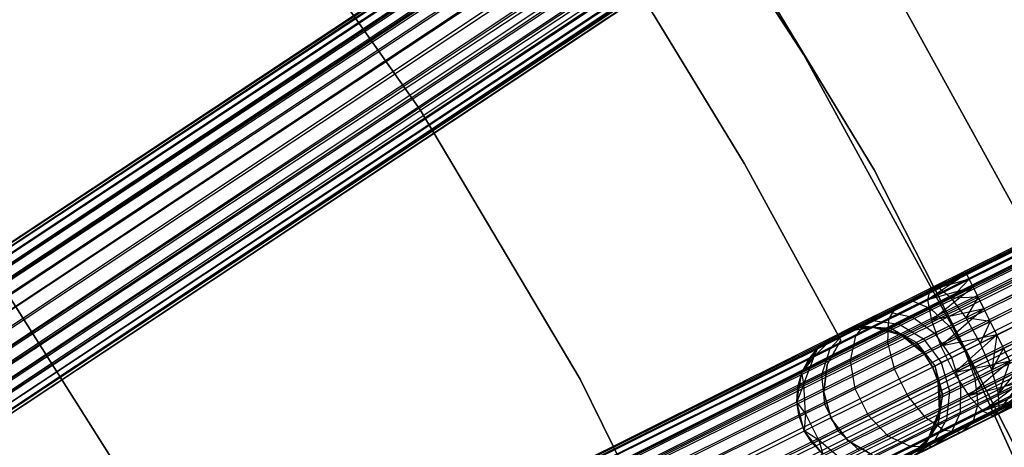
# Model space of a CAD drawing. Extents: x -189 to 189, y -189 to 189.
# Tile 498 of 591: x 42 to 56, y 26 to 32. Entities that reach past the tile are written whole.
import ezdxf

# ---------------------------------------------------------------- set-up
doc = ezdxf.new("R2010")
doc.units = 0
doc.header["$LTSCALE"] = 25.4
doc.layers.get('0').update_dxf_attribs({"linetype": 'CONTINUOUS'})

# ---------------------------------------------------------------- blocks, each defined once
blk = doc.blocks.new('CAMELEON-KENAI-C-12244_STL')
at = {"color": 0}
for p, q in [((139.905, 93.9, -9.395), (35.503, 24.72, -9.395)), ((139.905, 93.9, -9.395), (35.503, 24.72, -9.605)), ((139.905, 93.9, -9.395), (35.503, 24.72, -9.395)), ((139.905, 93.9, -9.395), (35.503, 24.72, -9.605)), ((139.976, 93.792, -9), (35.503, 24.72, -9.395)), ((139.976, 93.792, -9), (35.503, 24.72, -9.395)), ((139.905, 93.9, -9.395), (35.527, 24.684, -9.809)), ((139.905, 93.9, -9.395), (35.527, 24.684, -9.809)), ((139.929, 93.863, -9.809), (35.527, 24.684, -9.809)), ((139.929, 93.863, -9.809), (35.527, 24.684, -9.809)), ((139.976, 93.792, -9), (35.527, 24.684, -9.191)), ((139.976, 93.792, -9), (35.527, 24.684, -9.191)), ((139.929, 93.863, -9.809), (35.574, 24.613, -10)), ((139.929, 93.863, -9.809), (35.574, 24.613, -10)), ((35.574, 24.613, -9), (139.976, 93.792, -9)), ((35.574, 24.613, -9), (139.976, 93.792, -9)), ((139.929, 93.863, -9.809), (35.642, 24.511, -10.169)), ((139.929, 93.863, -9.809), (35.642, 24.511, -10.169)), ((35.642, 24.511, -8.831), (139.976, 93.792, -9)), ((35.642, 24.511, -8.831), (139.976, 93.792, -9)), ((140.044, 93.69, -10.169), (35.642, 24.511, -10.169)), ((140.044, 93.69, -10.169), (35.642, 24.511, -10.169)), ((140.044, 93.69, -10.169), (35.728, 24.381, -10.309)), ((140.044, 93.69, -10.169), (35.728, 24.381, -10.309)), ((35.642, 24.511, -8.831), (140.13, 93.561, -8.691)), ((35.642, 24.511, -8.831), (140.13, 93.561, -8.691)), ((35.728, 24.381, -8.691), (140.13, 93.561, -8.691)), ((35.728, 24.381, -8.691), (140.13, 93.561, -8.691)), ((140.23, 93.41, -10.414), (35.728, 24.381, -10.309)), ((140.23, 93.41, -10.414), (35.728, 24.381, -10.309)), ((140.23, 93.41, -10.414), (35.828, 24.231, -10.414)), ((140.23, 93.41, -10.414), (35.828, 24.231, -10.414)), ((35.938, 24.065, -10.478), (140.23, 93.41, -10.414)), ((35.938, 24.065, -10.478), (140.23, 93.41, -10.414)), ((36.053, 23.891, -10.5), (140.23, 93.41, -10.414)), ((36.053, 23.891, -10.5), (140.23, 93.41, -10.414)), ((35.728, 24.381, -8.691), (140.339, 93.244, -8.522)), ((35.728, 24.381, -8.691), (140.339, 93.244, -8.522)), ((35.828, 24.231, -8.586), (140.339, 93.244, -8.522)), ((35.828, 24.231, -8.586), (140.339, 93.244, -8.522)), ((140.339, 93.244, -8.522), (35.938, 24.065, -8.522)), ((140.339, 93.244, -8.522), (35.938, 24.065, -8.522)), ((36.053, 23.891, -8.5), (140.454, 93.071, -8.5)), ((36.053, 23.891, -8.5), (140.454, 93.071, -8.5)), ((36.053, 23.891, -10.5), (140.454, 93.071, -10.5)), ((36.053, 23.891, -10.5), (140.454, 93.071, -10.5)), ((36.167, 23.718, -10.478), (140.454, 93.071, -10.5)), ((36.167, 23.718, -10.478), (140.454, 93.071, -10.5)), ((36.277, 23.552, -10.414), (140.454, 93.071, -10.5)), ((36.277, 23.552, -10.414), (140.454, 93.071, -10.5)), ((36.167, 23.718, -8.522), (140.569, 92.897, -8.522)), ((36.167, 23.718, -8.522), (140.569, 92.897, -8.522)), ((140.679, 92.731, -10.414), (36.277, 23.552, -10.414)), ((140.679, 92.731, -10.414), (36.277, 23.552, -10.414)), ((140.679, 92.731, -10.414), (36.377, 23.401, -10.309)), ((140.679, 92.731, -10.414), (36.377, 23.401, -10.309)), ((140.679, 92.731, -10.414), (36.463, 23.272, -10.169)), ((140.679, 92.731, -10.414), (36.463, 23.272, -10.169)), ((36.167, 23.718, -8.522), (140.779, 92.581, -8.691)), ((36.167, 23.718, -8.522), (140.779, 92.581, -8.691)), ((36.277, 23.552, -8.586), (140.779, 92.581, -8.691)), ((36.277, 23.552, -8.586), (140.779, 92.581, -8.691)), ((140.779, 92.581, -8.691), (36.377, 23.401, -8.691)), ((140.779, 92.581, -8.691), (36.377, 23.401, -8.691)), ((140.865, 92.451, -10.169), (36.463, 23.272, -10.169)), ((140.865, 92.451, -10.169), (36.463, 23.272, -10.169)), ((140.865, 92.451, -10.169), (36.531, 23.17, -10)), ((140.865, 92.451, -10.169), (36.531, 23.17, -10)), ((140.865, 92.451, -10.169), (36.578, 23.099, -9.809)), ((140.865, 92.451, -10.169), (36.578, 23.099, -9.809)), ((36.377, 23.401, -8.691), (140.933, 92.349, -9)), ((36.377, 23.401, -8.691), (140.933, 92.349, -9)), ((36.463, 23.272, -8.831), (140.933, 92.349, -9)), ((36.463, 23.272, -8.831), (140.933, 92.349, -9)), ((140.933, 92.349, -9), (36.531, 23.17, -9)), ((140.933, 92.349, -9), (36.531, 23.17, -9)), ((140.933, 92.349, -9), (36.578, 23.099, -9.191)), ((140.933, 92.349, -9), (36.578, 23.099, -9.191)), ((140.98, 92.278, -9.809), (36.578, 23.099, -9.809)), ((140.98, 92.278, -9.809), (36.578, 23.099, -9.809)), ((140.98, 92.278, -9.809), (36.602, 23.062, -9.605)), ((140.98, 92.278, -9.809), (36.602, 23.062, -9.395)), ((140.98, 92.278, -9.809), (36.602, 23.062, -9.605)), ((140.98, 92.278, -9.809), (36.602, 23.062, -9.395)), ((141.004, 92.242, -9.395), (36.578, 23.099, -9.191)), ((141.004, 92.242, -9.395), (36.578, 23.099, -9.191)), ((141.004, 92.242, -9.395), (36.602, 23.062, -9.395)), ((141.004, 92.242, -9.395), (36.602, 23.062, -9.395)), ((150.385, 75.997, -9.395), (38.273, 20.172, -9.395)), ((150.385, 75.997, -9.395), (38.273, 20.172, -9.605)), ((150.385, 75.997, -9.395), (38.273, 20.172, -9.395)), ((150.385, 75.997, -9.395), (38.273, 20.172, -9.605)), ((150.385, 75.997, -9.395), (38.292, 20.133, -9.809)), ((150.385, 75.997, -9.395), (38.292, 20.133, -9.809)), ((150.404, 75.958, -9.809), (38.292, 20.133, -9.809)), ((150.404, 75.958, -9.809), (38.292, 20.133, -9.809)), ((150.404, 75.958, -9.809), (38.33, 20.057, -10)), ((150.404, 75.958, -9.809), (38.33, 20.057, -10)), ((150.404, 75.958, -9.809), (38.385, 19.947, -10.169)), ((150.404, 75.958, -9.809), (38.385, 19.947, -10.169)), ((150.442, 75.882, -9), (38.273, 20.172, -9.395)), ((150.442, 75.882, -9), (38.273, 20.172, -9.395)), ((150.442, 75.882, -9), (38.292, 20.133, -9.191)), ((150.442, 75.882, -9), (38.292, 20.133, -9.191)), ((38.33, 20.057, -9), (150.442, 75.882, -9)), ((38.33, 20.057, -9), (150.442, 75.882, -9)), ((38.385, 19.947, -8.831), (150.442, 75.882, -9)), ((38.385, 19.947, -8.831), (150.442, 75.882, -9)), ((150.497, 75.772, -10.169), (38.385, 19.947, -10.169)), ((150.497, 75.772, -10.169), (38.385, 19.947, -10.169)), ((150.497, 75.772, -10.169), (38.454, 19.808, -10.309)), ((150.497, 75.772, -10.169), (38.454, 19.808, -10.309)), ((38.385, 19.947, -8.831), (150.566, 75.633, -8.691)), ((38.385, 19.947, -8.831), (150.566, 75.633, -8.691)), ((38.454, 19.808, -8.691), (150.566, 75.633, -8.691)), ((38.454, 19.808, -8.691), (150.566, 75.633, -8.691)), ((150.647, 75.471, -10.414), (38.454, 19.808, -10.309)), ((150.647, 75.471, -10.414), (38.454, 19.808, -10.309)), ((150.647, 75.471, -10.414), (38.535, 19.646, -10.414)), ((150.647, 75.471, -10.414), (38.535, 19.646, -10.414)), ((38.623, 19.468, -10.478), (150.647, 75.471, -10.414)), ((38.623, 19.468, -10.478), (150.647, 75.471, -10.414)), ((38.716, 19.282, -10.5), (150.647, 75.471, -10.414)), ((38.716, 19.282, -10.5), (150.647, 75.471, -10.414)), ((38.454, 19.808, -8.691), (150.735, 75.293, -8.522)), ((38.454, 19.808, -8.691), (150.735, 75.293, -8.522)), ((38.535, 19.646, -8.586), (150.735, 75.293, -8.522)), ((38.535, 19.646, -8.586), (150.735, 75.293, -8.522)), ((150.735, 75.293, -8.522), (38.623, 19.468, -8.522)), ((150.735, 75.293, -8.522), (38.623, 19.468, -8.522)), ((38.716, 19.282, -8.5), (150.828, 75.107, -8.5)), ((38.716, 19.282, -8.5), (150.828, 75.107, -8.5)), ((38.716, 19.282, -10.5), (150.828, 75.107, -10.5)), ((38.716, 19.282, -10.5), (150.828, 75.107, -10.5)), ((38.809, 19.096, -10.478), (150.828, 75.107, -10.5)), ((38.809, 19.096, -10.478), (150.828, 75.107, -10.5)), ((38.897, 18.918, -10.414), (150.828, 75.107, -10.5)), ((38.897, 18.918, -10.414), (150.828, 75.107, -10.5)), ((38.809, 19.096, -8.522), (150.921, 74.921, -8.522)), ((38.809, 19.096, -8.522), (150.921, 74.921, -8.522)), ((151.009, 74.743, -10.414), (38.897, 18.918, -10.414)), ((151.009, 74.743, -10.414), (38.897, 18.918, -10.414)), ((151.009, 74.743, -10.414), (38.978, 18.756, -10.309)), ((151.009, 74.743, -10.414), (38.978, 18.756, -10.309)), ((151.009, 74.743, -10.414), (39.047, 18.617, -10.169)), ((151.009, 74.743, -10.414), (39.047, 18.617, -10.169)), ((38.809, 19.096, -8.522), (151.09, 74.581, -8.691)), ((38.809, 19.096, -8.522), (151.09, 74.581, -8.691)), ((38.897, 18.918, -8.586), (151.09, 74.581, -8.691)), ((38.897, 18.918, -8.586), (151.09, 74.581, -8.691)), ((151.09, 74.581, -8.691), (38.978, 18.756, -8.691)), ((151.09, 74.581, -8.691), (38.978, 18.756, -8.691)), ((151.159, 74.442, -10.169), (39.047, 18.617, -10.169)), ((151.159, 74.442, -10.169), (39.047, 18.617, -10.169)), ((151.159, 74.442, -10.169), (39.102, 18.507, -10)), ((151.159, 74.442, -10.169), (39.102, 18.507, -10)), ((151.159, 74.442, -10.169), (39.14, 18.43, -9.809)), ((151.159, 74.442, -10.169), (39.14, 18.43, -9.809)), ((38.978, 18.756, -8.691), (151.214, 74.332, -9)), ((38.978, 18.756, -8.691), (151.214, 74.332, -9)), ((39.047, 18.617, -8.831), (151.214, 74.332, -9)), ((39.047, 18.617, -8.831), (151.214, 74.332, -9)), ((151.214, 74.332, -9), (39.102, 18.507, -9)), ((151.214, 74.332, -9), (39.102, 18.507, -9)), ((151.214, 74.332, -9), (39.14, 18.43, -9.191)), ((151.214, 74.332, -9), (39.14, 18.43, -9.191)), ((151.252, 74.255, -9.809), (39.14, 18.43, -9.809)), ((151.252, 74.255, -9.809), (39.14, 18.43, -9.809)), ((151.271, 74.217, -9.395), (39.14, 18.43, -9.191)), ((151.271, 74.217, -9.395), (39.14, 18.43, -9.191)), ((151.252, 74.255, -9.809), (39.159, 18.392, -9.605)), ((151.252, 74.255, -9.809), (39.159, 18.392, -9.395)), ((151.252, 74.255, -9.809), (39.159, 18.392, -9.605)), ((151.252, 74.255, -9.809), (39.159, 18.392, -9.395)), ((151.271, 74.217, -9.395), (39.159, 18.392, -9.395)), ((151.271, 74.217, -9.395), (39.159, 18.392, -9.395)), ((55.46, 28.73, -159.605), (143.499, 72.568, -159.605)), ((55.46, 28.73, -159.605), (143.499, 72.568, -159.605)), ((55.46, 28.73, -159.605), (143.518, 72.53, -159.191)), ((55.46, 28.73, -159.605), (143.518, 72.53, -159.191)), ((55.46, 28.73, -159.395), (143.518, 72.53, -159.191)), ((55.46, 28.73, -159.395), (143.518, 72.53, -159.191)), ((55.479, 28.691, -159.809), (143.499, 72.568, -159.605)), ((55.479, 28.691, -159.809), (143.499, 72.568, -159.605)), ((55.479, 28.691, -159.191), (143.518, 72.53, -159.191)), ((55.479, 28.691, -159.191), (143.518, 72.53, -159.191)), ((55.479, 28.691, -159.809), (143.556, 72.453, -160)), ((55.479, 28.691, -159.809), (143.556, 72.453, -160)), ((55.517, 28.615, -160), (143.556, 72.453, -160)), ((55.517, 28.615, -160), (143.556, 72.453, -160)), ((55.572, 28.505, -160.169), (143.556, 72.453, -160)), ((55.572, 28.505, -160.169), (143.556, 72.453, -160)), ((55.479, 28.691, -159.191), (143.611, 72.343, -158.831)), ((55.479, 28.691, -159.191), (143.611, 72.343, -158.831)), ((55.517, 28.615, -159), (143.611, 72.343, -158.831)), ((55.517, 28.615, -159), (143.611, 72.343, -158.831)), ((55.572, 28.505, -158.831), (143.611, 72.343, -158.831)), ((55.572, 28.505, -158.831), (143.611, 72.343, -158.831)), ((55.572, 28.505, -160.169), (143.68, 72.204, -160.309)), ((55.572, 28.505, -160.169), (143.68, 72.204, -160.309)), ((55.641, 28.366, -160.309), (143.68, 72.204, -160.309)), ((55.641, 28.366, -160.309), (143.68, 72.204, -160.309)), ((55.722, 28.204, -160.414), (143.68, 72.204, -160.309)), ((55.722, 28.204, -160.414), (143.68, 72.204, -160.309)), ((55.572, 28.505, -158.831), (143.761, 72.042, -158.586)), ((55.572, 28.505, -158.831), (143.761, 72.042, -158.586)), ((55.641, 28.366, -158.691), (143.761, 72.042, -158.586)), ((55.641, 28.366, -158.691), (143.761, 72.042, -158.586)), ((55.722, 28.204, -158.586), (143.761, 72.042, -158.586)), ((55.722, 28.204, -158.586), (143.761, 72.042, -158.586)), ((55.722, 28.204, -160.414), (143.85, 71.864, -160.478)), ((55.722, 28.204, -160.414), (143.85, 71.864, -160.478)), ((55.811, 28.026, -160.478), (143.85, 71.864, -160.478)), ((55.811, 28.026, -160.478), (143.85, 71.864, -160.478)), ((55.722, 28.204, -158.586), (143.942, 71.678, -158.5)), ((55.722, 28.204, -158.586), (143.942, 71.678, -158.5)), ((55.811, 28.026, -158.522), (143.942, 71.678, -158.5)), ((55.811, 28.026, -158.522), (143.942, 71.678, -158.5)), ((143.942, 71.678, -158.5), (55.903, 27.84, -158.5)), ((55.903, 27.84, -160.5), (143.942, 71.678, -160.5)), ((55.903, 27.84, -160.5), (143.942, 71.678, -160.5)), ((143.942, 71.678, -158.5), (55.903, 27.84, -158.5)), ((55.996, 27.654, -160.478), (144.035, 71.492, -160.478)), ((55.996, 27.654, -160.478), (144.035, 71.492, -160.478)), ((55.903, 27.84, -158.5), (144.124, 71.314, -158.586)), ((55.903, 27.84, -158.5), (144.124, 71.314, -158.586)), ((55.996, 27.654, -158.522), (144.124, 71.314, -158.586)), ((55.996, 27.654, -158.522), (144.124, 71.314, -158.586)), ((50.688, 35.632, -167), (53.21, 31.745, -167)), ((53.21, 31.745, -168), (50.688, 35.632, -168)), ((50.688, 35.632, -167), (53.21, 31.745, -167)), ((53.21, 31.745, -168), (50.688, 35.632, -168)), ((47.859, 30.977, -167), (45.347, 34.549, -167)), ((45.347, 34.549, -165), (47.859, 30.977, -165)), ((45.347, 34.549, -165), (47.859, 30.977, -165)), ((47.859, 30.977, -167), (45.347, 34.549, -167)), ((51.755, 34.155, -160.5), (54.191, 30.144, -160.5)), ((54.191, 30.144, -170), (51.755, 34.155, -170)), ((54.191, 30.144, -170), (51.755, 34.155, -170)), ((51.755, 34.155, -160.5), (54.191, 30.144, -160.5)), ((50.924, 32.621, -165), (52.382, 30.225, -165)), ((52.382, 30.225, -167), (50.924, 32.621, -167)), ((52.382, 30.225, -167), (50.924, 32.621, -167)), ((50.924, 32.621, -165), (52.382, 30.225, -165)), ((56.785, 28.445, -160.5), (54.5, 32.608, -160.5)), ((54.5, 32.608, -170), (56.785, 28.445, -170)), ((56.785, 28.445, -160.5), (54.5, 32.608, -160.5)), ((54.5, 32.608, -170), (56.785, 28.445, -170)), ((53.21, 31.745, -167), (53.21, 31.745, -168)), ((53.21, 31.745, -167), (55.434, 27.681, -167)), ((55.434, 27.681, -168), (53.21, 31.745, -168)), ((53.21, 31.745, -167), (53.21, 31.745, -168)), ((53.21, 31.745, -167), (55.434, 27.681, -167)), ((55.434, 27.681, -168), (53.21, 31.745, -168)), ((50.091, 27.224, -167), (47.859, 30.977, -167)), ((47.859, 30.977, -165), (50.091, 27.224, -165)), ((47.859, 30.977, -165), (50.091, 27.224, -165)), ((47.859, 30.977, -165), (47.859, 30.977, -167)), ((50.091, 27.224, -167), (47.859, 30.977, -167)), ((47.859, 30.977, -165), (47.859, 30.977, -167)), ((52.382, 30.225, -165), (52.382, 30.225, -167)), ((52.382, 30.225, -165), (53.727, 27.765, -165)), ((53.727, 27.765, -167), (52.382, 30.225, -167)), ((52.382, 30.225, -165), (52.382, 30.225, -167)), ((53.727, 27.765, -167), (52.382, 30.225, -167)), ((52.382, 30.225, -165), (53.727, 27.765, -165)), ((54.191, 30.144, -160.5), (56.316, 25.961, -160.5)), ((56.316, 25.961, -170), (54.191, 30.144, -170)), ((54.191, 30.144, -170), (54.191, 30.144, -160.5)), ((54.191, 30.144, -170), (54.191, 30.144, -160.5)), ((56.316, 25.961, -170), (54.191, 30.144, -170)), ((54.191, 30.144, -160.5), (56.316, 25.961, -160.5)), ((41.861, 28.797, -167), (43.896, 25.589, -167)), ((43.896, 25.589, -160.5), (41.861, 28.797, -160.5)), ((41.861, 28.797, -167), (43.896, 25.589, -167)), ((43.896, 25.589, -160.5), (41.861, 28.797, -160.5)), ((55.46, 28.73, -159.605), (54.972, 28.487, -159.467)), ((55.46, 28.73, -159.395), (54.972, 28.487, -159.467)), ((55.46, 28.73, -159.395), (54.972, 28.487, -159.467)), ((55.46, 28.73, -159.605), (54.972, 28.487, -159.467)), ((55.46, 28.73, -159.605), (55.088, 28.496, -159.867)), ((55.46, 28.73, -159.605), (55.088, 28.496, -159.867)), ((55.479, 28.691, -159.809), (55.46, 28.73, -159.605)), ((55.46, 28.73, -159.395), (55.479, 28.691, -159.191)), ((55.46, 28.73, -159.395), (55.479, 28.691, -159.191)), ((55.479, 28.691, -159.809), (55.46, 28.73, -159.605)), ((55.479, 28.691, -159.191), (54.938, 28.327, -159.085)), ((55.479, 28.691, -159.191), (54.938, 28.327, -159.085)), ((55.517, 28.615, -159), (54.938, 28.327, -159.085)), ((55.517, 28.615, -159), (54.938, 28.327, -159.085)), ((55.479, 28.691, -159.191), (54.972, 28.487, -159.467)), ((55.479, 28.691, -159.191), (54.972, 28.487, -159.467)), ((55.479, 28.691, -159.809), (55.088, 28.496, -159.867)), ((55.479, 28.691, -159.809), (55.088, 28.496, -159.867)), ((55.517, 28.615, -160), (55.088, 28.496, -159.867)), ((55.517, 28.615, -160), (55.088, 28.496, -159.867)), ((55.517, 28.615, -160), (55.264, 28.352, -160.214)), ((55.517, 28.615, -160), (55.264, 28.352, -160.214)), ((55.517, 28.615, -160), (55.479, 28.691, -159.809)), ((55.479, 28.691, -159.191), (55.517, 28.615, -159)), ((55.479, 28.691, -159.191), (55.517, 28.615, -159)), ((55.517, 28.615, -160), (55.479, 28.691, -159.809)), ((55.572, 28.505, -160.169), (55.517, 28.615, -160)), ((55.517, 28.615, -159), (55.572, 28.505, -158.831)), ((55.517, 28.615, -159), (55.572, 28.505, -158.831)), ((55.572, 28.505, -160.169), (55.517, 28.615, -160)), ((54.972, 28.487, -159.467), (54.518, 28.261, -159.677)), ((54.972, 28.487, -159.467), (54.518, 28.261, -159.677)), ((55.088, 28.496, -159.867), (54.722, 28.314, -160.036)), ((55.088, 28.496, -159.867), (54.722, 28.314, -160.036)), ((55.572, 28.505, -158.831), (54.938, 28.327, -159.085)), ((55.572, 28.505, -158.831), (54.938, 28.327, -159.085)), ((54.972, 28.487, -159.467), (54.938, 28.327, -159.085)), ((54.972, 28.487, -159.467), (54.938, 28.327, -159.085)), ((55.088, 28.496, -159.867), (54.972, 28.487, -159.467)), ((55.088, 28.496, -159.867), (54.972, 28.487, -159.467)), ((55.572, 28.505, -158.831), (54.99, 28.042, -158.787)), ((55.572, 28.505, -158.831), (54.99, 28.042, -158.787)), ((55.264, 28.352, -160.214), (55.088, 28.496, -159.867)), ((55.264, 28.352, -160.214), (55.088, 28.496, -159.867)), ((55.572, 28.505, -160.169), (55.264, 28.352, -160.214)), ((55.572, 28.505, -160.169), (55.264, 28.352, -160.214)), ((55.641, 28.366, -160.309), (55.572, 28.505, -160.169)), ((55.572, 28.505, -158.831), (55.641, 28.366, -158.691)), ((55.572, 28.505, -158.831), (55.641, 28.366, -158.691)), ((55.641, 28.366, -160.309), (55.572, 28.505, -160.169)), ((54.938, 28.327, -159.085), (54.398, 28.058, -159.335)), ((54.938, 28.327, -159.085), (54.398, 28.058, -159.335)), ((54.722, 28.314, -160.036), (54.409, 28.158, -160.304)), ((54.722, 28.314, -160.036), (54.409, 28.158, -160.304)), ((54.518, 28.261, -159.677), (54.722, 28.314, -160.036)), ((54.518, 28.261, -159.677), (54.722, 28.314, -160.036)), ((54.722, 28.314, -160.036), (54.976, 28.209, -160.347)), ((54.722, 28.314, -160.036), (54.976, 28.209, -160.347)), ((54.938, 28.327, -159.085), (54.99, 28.042, -158.787)), ((54.938, 28.327, -159.085), (54.99, 28.042, -158.787)), ((55.264, 28.352, -160.214), (54.976, 28.209, -160.347)), ((55.264, 28.352, -160.214), (54.976, 28.209, -160.347)), ((55.641, 28.366, -158.691), (54.99, 28.042, -158.787)), ((55.641, 28.366, -158.691), (54.99, 28.042, -158.787)), ((55.641, 28.366, -160.309), (55.264, 28.352, -160.214)), ((55.641, 28.366, -160.309), (55.264, 28.352, -160.214)), ((55.264, 28.352, -160.214), (55.47, 28.079, -160.451)), ((55.264, 28.352, -160.214), (55.47, 28.079, -160.451)), ((55.641, 28.366, -160.309), (55.47, 28.079, -160.451)), ((55.641, 28.366, -160.309), (55.47, 28.079, -160.451)), ((55.722, 28.204, -160.414), (55.641, 28.366, -160.309)), ((55.641, 28.366, -158.691), (55.722, 28.204, -158.586)), ((55.641, 28.366, -158.691), (55.722, 28.204, -158.586)), ((55.722, 28.204, -160.414), (55.641, 28.366, -160.309)), ((54.518, 28.261, -159.677), (54.128, 28.067, -160.012)), ((54.518, 28.261, -159.677), (54.128, 28.067, -160.012)), ((54.128, 28.067, -160.012), (54.409, 28.158, -160.304)), ((54.128, 28.067, -160.012), (54.409, 28.158, -160.304)), ((54.409, 28.158, -160.304), (54.168, 28.039, -160.655)), ((54.409, 28.158, -160.304), (54.168, 28.039, -160.655)), ((54.398, 28.058, -159.335), (54.518, 28.261, -159.677)), ((54.398, 28.058, -159.335), (54.518, 28.261, -159.677)), ((54.409, 28.158, -160.304), (54.73, 28.086, -160.559)), ((54.409, 28.158, -160.304), (54.73, 28.086, -160.559)), ((54.976, 28.209, -160.347), (54.73, 28.086, -160.559)), ((54.976, 28.209, -160.347), (54.73, 28.086, -160.559)), ((54.976, 28.209, -160.347), (55.236, 27.962, -160.559)), ((54.976, 28.209, -160.347), (55.236, 27.962, -160.559)), ((55.722, 28.204, -158.586), (54.99, 28.042, -158.787)), ((55.722, 28.204, -158.586), (54.99, 28.042, -158.787)), ((55.722, 28.204, -158.586), (55.121, 27.683, -158.623)), ((55.722, 28.204, -158.586), (55.121, 27.683, -158.623)), ((55.722, 28.204, -160.414), (55.47, 28.079, -160.451)), ((55.722, 28.204, -160.414), (55.47, 28.079, -160.451)), ((55.811, 28.026, -160.478), (55.722, 28.204, -160.414)), ((55.722, 28.204, -158.586), (55.811, 28.026, -158.522)), ((55.722, 28.204, -158.586), (55.811, 28.026, -158.522)), ((55.811, 28.026, -160.478), (55.722, 28.204, -160.414)), ((54.128, 28.067, -160.012), (53.828, 27.918, -160.448)), ((54.128, 28.067, -160.012), (53.828, 27.918, -160.448)), ((53.828, 27.918, -160.448), (54.168, 28.039, -160.655)), ((53.828, 27.918, -160.448), (54.168, 28.039, -160.655)), ((53.935, 27.827, -159.732), (54.128, 28.067, -160.012)), ((53.935, 27.827, -159.732), (54.128, 28.067, -160.012)), ((54.398, 28.058, -159.335), (53.935, 27.827, -159.732)), ((54.398, 28.058, -159.335), (53.935, 27.827, -159.732)), ((54.168, 28.039, -160.655), (54.017, 27.963, -161.062)), ((54.168, 28.039, -160.655), (54.017, 27.963, -161.062)), ((54.168, 28.039, -160.655), (54.54, 27.991, -160.835)), ((54.168, 28.039, -160.655), (54.54, 27.991, -160.835)), ((54.384, 27.74, -159.067), (54.398, 28.058, -159.335)), ((54.384, 27.74, -159.067), (54.398, 28.058, -159.335)), ((54.99, 28.042, -158.787), (54.384, 27.74, -159.067)), ((54.99, 28.042, -158.787), (54.384, 27.74, -159.067)), ((54.73, 28.086, -160.559), (54.54, 27.991, -160.835)), ((54.73, 28.086, -160.559), (54.54, 27.991, -160.835)), ((54.73, 28.086, -160.559), (55.034, 27.862, -160.732)), ((54.73, 28.086, -160.559), (55.034, 27.862, -160.732)), ((54.99, 28.042, -158.787), (55.121, 27.683, -158.623)), ((54.99, 28.042, -158.787), (55.121, 27.683, -158.623)), ((55.811, 28.026, -158.522), (55.121, 27.683, -158.623)), ((55.811, 28.026, -158.522), (55.121, 27.683, -158.623)), ((55.47, 28.079, -160.451), (55.236, 27.962, -160.559)), ((55.47, 28.079, -160.451), (55.236, 27.962, -160.559)), ((55.811, 28.026, -160.478), (55.47, 28.079, -160.451)), ((55.47, 28.079, -160.451), (55.672, 27.725, -160.534)), ((55.47, 28.079, -160.451), (55.672, 27.725, -160.534)), ((55.811, 28.026, -160.478), (55.47, 28.079, -160.451)), ((55.811, 28.026, -160.478), (55.672, 27.725, -160.534)), ((55.811, 28.026, -160.478), (55.672, 27.725, -160.534)), ((55.903, 27.84, -160.5), (55.811, 28.026, -160.478)), ((55.811, 28.026, -158.522), (55.903, 27.84, -158.5)), ((55.811, 28.026, -158.522), (55.903, 27.84, -158.5)), ((55.903, 27.84, -160.5), (55.811, 28.026, -160.478)), ((53.412, 27.662, -167), (53.763, 27.885, -167)), ((53.412, 27.662, -167), (53.763, 27.885, -167)), ((53.576, 27.792, -161.5), (53.763, 27.885, -167)), ((53.576, 27.792, -161.5), (53.763, 27.885, -167)), ((53.579, 27.65, -160.25), (53.828, 27.918, -160.448)), ((53.579, 27.65, -160.25), (53.828, 27.918, -160.448)), ((53.64, 27.824, -160.955), (54.017, 27.963, -161.062)), ((53.64, 27.824, -160.955), (54.017, 27.963, -161.062)), ((53.966, 27.938, -161.5), (53.64, 27.824, -160.955)), ((53.966, 27.938, -161.5), (53.64, 27.824, -160.955)), ((53.828, 27.918, -160.448), (53.64, 27.824, -160.955)), ((53.828, 27.918, -160.448), (53.64, 27.824, -160.955)), ((53.763, 27.885, -161.5), (53.64, 27.824, -160.955)), ((53.763, 27.885, -161.5), (53.64, 27.824, -160.955)), ((53.763, 27.885, -167), (54.174, 27.947, -167)), ((53.763, 27.885, -167), (54.174, 27.947, -167)), ((53.966, 27.938, -161.5), (53.763, 27.885, -161.5)), ((53.763, 27.885, -167), (53.966, 27.938, -161.5)), ((53.966, 27.938, -161.5), (53.763, 27.885, -161.5)), ((53.763, 27.885, -167), (53.966, 27.938, -161.5)), ((53.763, 27.885, -161.5), (53.763, 27.885, -167)), ((53.763, 27.885, -161.5), (53.763, 27.885, -167)), ((53.966, 27.938, -161.5), (54.017, 27.963, -161.062)), ((53.966, 27.938, -161.5), (54.017, 27.963, -161.062)), ((54.174, 27.947, -161.5), (53.966, 27.938, -161.5)), ((53.966, 27.938, -161.5), (54.174, 27.947, -167)), ((53.966, 27.938, -161.5), (54.174, 27.947, -167)), ((54.174, 27.947, -161.5), (53.966, 27.938, -161.5)), ((54.017, 27.963, -161.062), (54.421, 27.932, -161.156)), ((54.381, 27.912, -161.5), (54.017, 27.963, -161.062)), ((54.174, 27.947, -161.5), (54.017, 27.963, -161.062)), ((54.381, 27.912, -161.5), (54.017, 27.963, -161.062)), ((54.174, 27.947, -161.5), (54.017, 27.963, -161.062)), ((54.017, 27.963, -161.062), (54.421, 27.932, -161.156)), ((54.174, 27.947, -167), (54.575, 27.835, -167)), ((54.381, 27.912, -161.5), (54.174, 27.947, -161.5)), ((54.174, 27.947, -167), (54.381, 27.912, -161.5)), ((54.174, 27.947, -167), (54.575, 27.835, -167)), ((54.174, 27.947, -161.5), (54.174, 27.947, -167)), ((54.174, 27.947, -161.5), (54.174, 27.947, -167)), ((54.381, 27.912, -161.5), (54.174, 27.947, -161.5)), ((54.174, 27.947, -167), (54.381, 27.912, -161.5)), ((54.421, 27.932, -161.156), (54.381, 27.912, -161.5)), ((54.421, 27.932, -161.156), (54.381, 27.912, -161.5)), ((54.575, 27.835, -161.5), (54.381, 27.912, -161.5)), ((54.381, 27.912, -161.5), (54.575, 27.835, -167)), ((54.381, 27.912, -161.5), (54.575, 27.835, -167)), ((54.575, 27.835, -161.5), (54.381, 27.912, -161.5)), ((54.54, 27.991, -160.835), (54.421, 27.932, -161.156)), ((54.54, 27.991, -160.835), (54.421, 27.932, -161.156)), ((54.783, 27.736, -161.219), (54.421, 27.932, -161.156)), ((54.749, 27.72, -161.5), (54.421, 27.932, -161.156)), ((54.783, 27.736, -161.219), (54.421, 27.932, -161.156)), ((54.749, 27.72, -161.5), (54.421, 27.932, -161.156)), ((54.575, 27.835, -161.5), (54.421, 27.932, -161.156)), ((54.575, 27.835, -161.5), (54.421, 27.932, -161.156)), ((54.54, 27.991, -160.835), (54.88, 27.785, -160.957)), ((54.54, 27.991, -160.835), (54.88, 27.785, -160.957)), ((55.236, 27.962, -160.559), (55.034, 27.862, -160.732)), ((55.236, 27.962, -160.559), (55.034, 27.862, -160.732)), ((55.236, 27.962, -160.559), (55.456, 27.617, -160.634)), ((55.236, 27.962, -160.559), (55.456, 27.617, -160.634)), ((53.356, 27.539, -160.853), (53.64, 27.824, -160.955)), ((53.356, 27.539, -160.853), (53.64, 27.824, -160.955)), ((53.64, 27.824, -160.955), (53.412, 27.662, -161.5)), ((53.64, 27.824, -160.955), (53.412, 27.662, -161.5)), ((53.576, 27.792, -161.5), (53.412, 27.662, -161.5)), ((53.412, 27.662, -167), (53.576, 27.792, -161.5)), ((53.576, 27.792, -161.5), (53.412, 27.662, -161.5)), ((53.412, 27.662, -167), (53.576, 27.792, -161.5)), ((53.727, 27.765, -165), (53.537, 27.427, -165)), ((53.537, 27.427, -167), (53.727, 27.765, -167)), ((53.537, 27.427, -167), (53.727, 27.765, -167)), ((53.727, 27.765, -165), (53.537, 27.427, -165)), ((53.64, 27.824, -160.955), (53.576, 27.792, -161.5)), ((53.64, 27.824, -160.955), (53.576, 27.792, -161.5)), ((53.935, 27.827, -159.732), (53.579, 27.65, -160.25)), ((53.935, 27.827, -159.732), (53.579, 27.65, -160.25)), ((53.727, 27.765, -165), (53.727, 27.765, -167)), ((53.727, 27.765, -165), (53.727, 27.765, -167)), ((53.863, 27.481, -159.514), (53.935, 27.827, -159.732)), ((53.863, 27.481, -159.514), (53.935, 27.827, -159.732)), ((54.384, 27.74, -159.067), (53.863, 27.481, -159.514)), ((54.384, 27.74, -159.067), (53.863, 27.481, -159.514)), ((54.478, 27.362, -158.921), (54.384, 27.74, -159.067)), ((54.478, 27.362, -158.921), (54.384, 27.74, -159.067)), ((54.575, 27.835, -167), (54.896, 27.571, -167)), ((54.749, 27.72, -161.5), (54.575, 27.835, -161.5)), ((54.575, 27.835, -167), (54.749, 27.72, -161.5)), ((54.575, 27.835, -167), (54.896, 27.571, -167)), ((54.575, 27.835, -161.5), (54.575, 27.835, -167)), ((54.575, 27.835, -161.5), (54.575, 27.835, -167)), ((54.749, 27.72, -161.5), (54.575, 27.835, -161.5)), ((54.575, 27.835, -167), (54.749, 27.72, -161.5)), ((54.88, 27.785, -160.957), (54.783, 27.736, -161.219)), ((54.88, 27.785, -160.957), (54.783, 27.736, -161.219)), ((55.034, 27.862, -160.732), (54.88, 27.785, -160.957)), ((55.034, 27.862, -160.732), (54.88, 27.785, -160.957)), ((54.88, 27.785, -160.957), (55.128, 27.454, -161)), ((54.88, 27.785, -160.957), (55.128, 27.454, -161)), ((55.034, 27.862, -160.732), (55.27, 27.525, -160.793)), ((55.034, 27.862, -160.732), (55.27, 27.525, -160.793)), ((55.903, 27.84, -158.5), (55.121, 27.683, -158.623)), ((55.903, 27.84, -158.5), (55.121, 27.683, -158.623)), ((55.903, 27.84, -158.5), (55.306, 27.31, -158.623)), ((55.903, 27.84, -158.5), (55.306, 27.31, -158.623)), ((55.672, 27.725, -160.534), (55.903, 27.84, -160.5)), ((55.672, 27.725, -160.534), (55.903, 27.84, -160.5)), ((55.903, 27.84, -160.5), (55.833, 27.351, -160.451)), ((55.903, 27.84, -160.5), (55.833, 27.351, -160.451)), ((55.903, 27.84, -158.5), (55.996, 27.654, -158.522)), ((55.996, 27.654, -160.478), (55.903, 27.84, -160.5)), ((55.996, 27.654, -160.478), (55.903, 27.84, -160.5)), ((55.903, 27.84, -158.5), (55.996, 27.654, -158.522)), ((53.183, 27.315, -167), (53.412, 27.662, -167)), ((53.183, 27.315, -167), (53.412, 27.662, -167)), ((53.412, 27.662, -161.5), (53.279, 27.501, -161.5)), ((53.279, 27.501, -161.5), (53.412, 27.662, -167)), ((53.279, 27.501, -161.5), (53.412, 27.662, -167)), ((53.412, 27.662, -161.5), (53.279, 27.501, -161.5)), ((53.356, 27.539, -160.853), (53.412, 27.662, -161.5)), ((53.356, 27.539, -160.853), (53.412, 27.662, -161.5)), ((53.579, 27.65, -160.25), (53.356, 27.539, -160.853)), ((53.579, 27.65, -160.25), (53.356, 27.539, -160.853)), ((53.412, 27.662, -161.5), (53.412, 27.662, -167)), ((53.412, 27.662, -161.5), (53.412, 27.662, -167)), ((53.464, 27.282, -160.095), (53.579, 27.65, -160.25)), ((53.464, 27.282, -160.095), (53.579, 27.65, -160.25)), ((55.121, 27.683, -158.623), (54.478, 27.362, -158.921)), ((55.121, 27.683, -158.623), (54.478, 27.362, -158.921)), ((54.749, 27.72, -161.5), (54.783, 27.736, -161.219)), ((54.749, 27.72, -161.5), (54.783, 27.736, -161.219)), ((54.896, 27.571, -161.5), (54.749, 27.72, -161.5)), ((54.749, 27.72, -161.5), (54.896, 27.571, -167)), ((54.749, 27.72, -161.5), (54.896, 27.571, -167)), ((54.896, 27.571, -161.5), (54.749, 27.72, -161.5)), ((54.896, 27.571, -161.5), (54.783, 27.736, -161.219)), ((54.783, 27.736, -161.219), (55.008, 27.394, -161.5)), ((54.896, 27.571, -161.5), (54.783, 27.736, -161.219)), ((54.783, 27.736, -161.219), (55.008, 27.394, -161.5)), ((54.783, 27.736, -161.219), (55.039, 27.409, -161.241)), ((54.783, 27.736, -161.219), (55.039, 27.409, -161.241)), ((55.121, 27.683, -158.623), (55.306, 27.31, -158.623)), ((55.121, 27.683, -158.623), (55.306, 27.31, -158.623)), ((55.27, 27.525, -160.793), (55.456, 27.617, -160.634)), ((55.27, 27.525, -160.793), (55.456, 27.617, -160.634)), ((55.996, 27.654, -158.522), (55.306, 27.31, -158.623)), ((55.996, 27.654, -158.522), (55.306, 27.31, -158.623)), ((55.434, 27.681, -167), (55.434, 27.681, -168)), ((55.434, 27.681, -167), (57.348, 23.463, -167)), ((57.348, 23.463, -168), (55.434, 27.681, -168)), ((55.434, 27.681, -167), (55.434, 27.681, -168)), ((55.434, 27.681, -167), (57.348, 23.463, -167)), ((57.348, 23.463, -168), (55.434, 27.681, -168)), ((55.456, 27.617, -160.634), (55.672, 27.725, -160.534)), ((55.456, 27.617, -160.634), (55.672, 27.725, -160.534)), ((55.456, 27.617, -160.634), (55.598, 27.234, -160.559)), ((55.456, 27.617, -160.634), (55.598, 27.234, -160.559)), ((55.833, 27.351, -160.451), (55.672, 27.725, -160.534)), ((55.833, 27.351, -160.451), (55.672, 27.725, -160.534)), ((55.996, 27.654, -160.478), (55.833, 27.351, -160.451)), ((55.996, 27.654, -160.478), (55.833, 27.351, -160.451)), ((55.996, 27.654, -158.522), (56.085, 27.476, -158.586)), ((56.085, 27.476, -160.414), (55.996, 27.654, -160.478)), ((56.085, 27.476, -160.414), (55.996, 27.654, -160.478)), ((55.996, 27.654, -158.522), (56.085, 27.476, -158.586)), ((53.356, 27.539, -160.853), (53.183, 27.315, -161.5)), ((53.356, 27.539, -160.853), (53.183, 27.315, -161.5)), ((53.279, 27.501, -161.5), (53.183, 27.315, -161.5)), ((53.183, 27.315, -167), (53.279, 27.501, -161.5)), ((53.279, 27.501, -161.5), (53.183, 27.315, -161.5)), ((53.183, 27.315, -167), (53.279, 27.501, -161.5)), ((53.212, 27.157, -160.773), (53.356, 27.539, -160.853)), ((53.212, 27.157, -160.773), (53.356, 27.539, -160.853)), ((53.356, 27.539, -160.853), (53.279, 27.501, -161.5)), ((53.356, 27.539, -160.853), (53.279, 27.501, -161.5)), ((53.863, 27.481, -159.514), (53.464, 27.282, -160.095)), ((53.863, 27.481, -159.514), (53.464, 27.282, -160.095)), ((53.925, 27.087, -159.394), (53.863, 27.481, -159.514)), ((53.925, 27.087, -159.394), (53.863, 27.481, -159.514)), ((54.896, 27.571, -167), (55.008, 27.394, -167)), ((55.008, 27.394, -161.5), (54.896, 27.571, -161.5)), ((54.896, 27.571, -161.5), (54.896, 27.571, -167)), ((54.896, 27.571, -161.5), (54.896, 27.571, -167)), ((55.008, 27.394, -161.5), (54.896, 27.571, -161.5)), ((54.896, 27.571, -167), (55.008, 27.394, -167)), ((55.128, 27.454, -161), (55.27, 27.525, -160.793)), ((55.128, 27.454, -161), (55.27, 27.525, -160.793)), ((55.27, 27.525, -160.793), (55.397, 27.133, -160.732)), ((55.27, 27.525, -160.793), (55.397, 27.133, -160.732)), ((56.085, 27.476, -158.586), (55.306, 27.31, -158.623)), ((56.085, 27.476, -158.586), (55.306, 27.31, -158.623)), ((56.085, 27.476, -158.586), (55.514, 26.99, -158.787)), ((56.085, 27.476, -158.586), (55.514, 26.99, -158.787)), ((56.085, 27.476, -160.414), (55.833, 27.351, -160.451)), ((56.085, 27.476, -160.414), (55.833, 27.351, -160.451)), ((56.085, 27.476, -160.414), (55.926, 27.021, -160.214)), ((56.085, 27.476, -160.414), (55.926, 27.021, -160.214)), ((53.537, 27.427, -165), (53.489, 27.042, -165)), ((53.489, 27.042, -167), (53.537, 27.427, -167)), ((53.489, 27.042, -167), (53.537, 27.427, -167)), ((53.537, 27.427, -165), (53.489, 27.042, -165)), ((53.537, 27.427, -165), (53.537, 27.427, -167)), ((53.537, 27.427, -165), (53.537, 27.427, -167)), ((54.478, 27.362, -158.921), (53.925, 27.087, -159.394)), ((54.478, 27.362, -158.921), (53.925, 27.087, -159.394)), ((54.663, 26.99, -158.921), (54.478, 27.362, -158.921)), ((54.663, 26.99, -158.921), (54.478, 27.362, -158.921)), ((55.008, 27.394, -161.5), (55.039, 27.409, -161.241)), ((55.008, 27.394, -161.5), (55.039, 27.409, -161.241)), ((55.008, 27.394, -167), (55.081, 27.198, -167)), ((55.081, 27.198, -161.5), (55.008, 27.394, -161.5)), ((55.008, 27.394, -161.5), (55.008, 27.394, -167)), ((55.008, 27.394, -161.5), (55.008, 27.394, -167)), ((55.081, 27.198, -161.5), (55.008, 27.394, -161.5)), ((55.008, 27.394, -167), (55.081, 27.198, -167)), ((55.039, 27.409, -161.241), (55.128, 27.454, -161)), ((55.039, 27.409, -161.241), (55.128, 27.454, -161)), ((55.039, 27.409, -161.241), (55.081, 27.198, -161.5)), ((55.039, 27.409, -161.241), (55.081, 27.198, -161.5)), ((55.039, 27.409, -161.241), (55.145, 27.008, -161.219)), ((55.039, 27.409, -161.241), (55.145, 27.008, -161.219)), ((55.128, 27.454, -161), (55.242, 27.056, -160.957)), ((55.128, 27.454, -161), (55.242, 27.056, -160.957)), ((55.833, 27.351, -160.451), (55.598, 27.234, -160.559)), ((55.833, 27.351, -160.451), (55.598, 27.234, -160.559)), ((55.926, 27.021, -160.214), (55.833, 27.351, -160.451)), ((55.926, 27.021, -160.214), (55.833, 27.351, -160.451)), ((52.028, 23.311, -167), (50.091, 27.224, -167)), ((50.091, 27.224, -165), (52.028, 23.311, -165)), ((50.091, 27.224, -165), (52.028, 23.311, -165)), ((50.091, 27.224, -165), (50.091, 27.224, -167)), ((52.028, 23.311, -167), (50.091, 27.224, -167)), ((50.091, 27.224, -165), (50.091, 27.224, -167)), ((53.114, 26.905, -167), (53.183, 27.315, -167)), ((53.114, 26.905, -167), (53.183, 27.315, -167)), ((53.183, 27.315, -161.5), (53.127, 27.114, -161.5)), ((53.127, 27.114, -161.5), (53.183, 27.315, -167)), ((53.127, 27.114, -161.5), (53.183, 27.315, -167)), ((53.183, 27.315, -161.5), (53.127, 27.114, -161.5)), ((53.212, 27.157, -160.773), (53.183, 27.315, -161.5)), ((53.212, 27.157, -160.773), (53.183, 27.315, -161.5)), ((53.183, 27.315, -161.5), (53.183, 27.315, -167)), ((53.183, 27.315, -161.5), (53.183, 27.315, -167)), ((53.464, 27.282, -160.095), (53.212, 27.157, -160.773)), ((53.464, 27.282, -160.095), (53.212, 27.157, -160.773)), ((53.502, 26.876, -160.011), (53.464, 27.282, -160.095)), ((53.502, 26.876, -160.011), (53.464, 27.282, -160.095)), ((55.306, 27.31, -158.623), (54.663, 26.99, -158.921)), ((55.306, 27.31, -158.623), (54.663, 26.99, -158.921)), ((55.081, 27.198, -167), (55.099, 26.783, -167)), ((55.145, 27.008, -161.219), (55.081, 27.198, -161.5)), ((55.145, 27.008, -161.219), (55.081, 27.198, -161.5)), ((55.112, 26.992, -161.5), (55.081, 27.198, -161.5)), ((55.081, 27.198, -167), (55.112, 26.992, -161.5)), ((55.081, 27.198, -167), (55.099, 26.783, -167)), ((55.081, 27.198, -161.5), (55.081, 27.198, -167)), ((55.081, 27.198, -161.5), (55.081, 27.198, -167)), ((55.112, 26.992, -161.5), (55.081, 27.198, -161.5)), ((55.081, 27.198, -167), (55.112, 26.992, -161.5)), ((55.306, 27.31, -158.623), (55.514, 26.99, -158.787)), ((55.306, 27.31, -158.623), (55.514, 26.99, -158.787)), ((55.598, 27.234, -160.559), (55.397, 27.133, -160.732)), ((55.598, 27.234, -160.559), (55.397, 27.133, -160.732)), ((56.165, 27.314, -158.691), (55.514, 26.99, -158.787)), ((56.165, 27.314, -158.691), (55.514, 26.99, -158.787)), ((55.598, 27.234, -160.559), (55.639, 26.878, -160.347)), ((55.598, 27.234, -160.559), (55.639, 26.878, -160.347)), ((56.165, 27.314, -160.309), (55.926, 27.021, -160.214)), ((56.165, 27.314, -160.309), (55.926, 27.021, -160.214)), ((53.212, 27.157, -160.773), (53.114, 26.905, -161.5)), ((53.212, 27.157, -160.773), (53.114, 26.905, -161.5)), ((53.127, 27.114, -161.5), (53.114, 26.905, -161.5)), ((53.114, 26.905, -167), (53.127, 27.114, -161.5)), ((53.127, 27.114, -161.5), (53.114, 26.905, -161.5)), ((53.114, 26.905, -167), (53.127, 27.114, -161.5)), ((53.212, 27.157, -160.773), (53.127, 27.114, -161.5)), ((53.212, 27.157, -160.773), (53.127, 27.114, -161.5)), ((53.236, 26.744, -160.729), (53.212, 27.157, -160.773)), ((53.236, 26.744, -160.729), (53.212, 27.157, -160.773)), ((53.925, 27.087, -159.394), (53.502, 26.876, -160.011)), ((53.925, 27.087, -159.394), (53.502, 26.876, -160.011)), ((54.111, 26.715, -159.394), (53.925, 27.087, -159.394)), ((54.111, 26.715, -159.394), (53.925, 27.087, -159.394)), ((55.242, 27.056, -160.957), (55.145, 27.008, -161.219)), ((55.242, 27.056, -160.957), (55.145, 27.008, -161.219)), ((55.242, 27.056, -160.957), (55.203, 26.661, -160.835)), ((55.242, 27.056, -160.957), (55.203, 26.661, -160.835)), ((55.397, 27.133, -160.732), (55.242, 27.056, -160.957)), ((55.397, 27.133, -160.732), (55.242, 27.056, -160.957)), ((55.397, 27.133, -160.732), (55.392, 26.755, -160.559)), ((55.397, 27.133, -160.732), (55.392, 26.755, -160.559)), ((56.235, 27.175, -158.831), (55.514, 26.99, -158.787)), ((56.235, 27.175, -158.831), (55.514, 26.99, -158.787)), ((56.235, 27.175, -158.831), (55.71, 26.776, -159.085)), ((56.235, 27.175, -158.831), (55.71, 26.776, -159.085)), ((56.289, 27.065, -159), (55.71, 26.776, -159.085)), ((56.289, 27.065, -159), (55.71, 26.776, -159.085)), ((56.235, 27.175, -160.169), (55.926, 27.021, -160.214)), ((56.235, 27.175, -160.169), (55.926, 27.021, -160.214)), ((56.235, 27.175, -160.169), (55.935, 26.794, -159.867)), ((56.235, 27.175, -160.169), (55.935, 26.794, -159.867)), ((56.289, 27.065, -160), (55.935, 26.794, -159.867)), ((56.289, 27.065, -160), (55.935, 26.794, -159.867)), ((53.489, 27.042, -165), (53.489, 27.042, -167)), ((53.489, 27.042, -165), (53.489, 27.042, -167)), ((53.489, 27.042, -165), (53.591, 26.668, -165)), ((53.591, 26.668, -167), (53.489, 27.042, -167)), ((53.591, 26.668, -167), (53.489, 27.042, -167)), ((53.489, 27.042, -165), (53.591, 26.668, -165)), ((54.663, 26.99, -158.921), (54.111, 26.715, -159.394)), ((54.663, 26.99, -158.921), (54.111, 26.715, -159.394)), ((54.908, 26.688, -159.067), (54.663, 26.99, -158.921)), ((54.908, 26.688, -159.067), (54.663, 26.99, -158.921)), ((55.514, 26.99, -158.787), (54.908, 26.688, -159.067)), ((55.514, 26.99, -158.787), (54.908, 26.688, -159.067)), ((55.145, 27.008, -161.219), (55.084, 26.602, -161.156)), ((55.145, 27.008, -161.219), (55.084, 26.602, -161.156)), ((55.145, 27.008, -161.219), (55.099, 26.783, -161.5)), ((55.145, 27.008, -161.219), (55.099, 26.783, -161.5)), ((55.099, 26.783, -161.5), (55.112, 26.992, -161.5)), ((55.112, 26.992, -161.5), (55.099, 26.783, -167)), ((55.112, 26.992, -161.5), (55.099, 26.783, -167)), ((55.099, 26.783, -161.5), (55.112, 26.992, -161.5)), ((55.145, 27.008, -161.219), (55.112, 26.992, -161.5)), ((55.145, 27.008, -161.219), (55.112, 26.992, -161.5)), ((55.514, 26.99, -158.787), (55.71, 26.776, -159.085)), ((55.514, 26.99, -158.787), (55.71, 26.776, -159.085)), ((55.926, 27.021, -160.214), (55.639, 26.878, -160.347)), ((55.926, 27.021, -160.214), (55.639, 26.878, -160.347)), ((56.327, 26.989, -159.191), (55.71, 26.776, -159.085)), ((56.327, 26.989, -159.191), (55.71, 26.776, -159.085)), ((56.327, 26.989, -159.809), (55.859, 26.707, -159.467)), ((56.327, 26.989, -159.809), (55.859, 26.707, -159.467)), ((56.327, 26.989, -159.191), (55.859, 26.707, -159.467)), ((56.327, 26.989, -159.191), (55.859, 26.707, -159.467)), ((56.347, 26.95, -159.395), (55.859, 26.707, -159.467)), ((56.347, 26.95, -159.605), (55.859, 26.707, -159.467)), ((56.347, 26.95, -159.605), (55.859, 26.707, -159.467)), ((56.347, 26.95, -159.395), (55.859, 26.707, -159.467)), ((55.935, 26.794, -159.867), (55.926, 27.021, -160.214)), ((55.935, 26.794, -159.867), (55.926, 27.021, -160.214)), ((56.327, 26.989, -159.809), (55.935, 26.794, -159.867)), ((56.327, 26.989, -159.809), (55.935, 26.794, -159.867)), ((53.218, 26.503, -167), (53.114, 26.905, -167)), ((53.236, 26.744, -160.729), (53.114, 26.905, -161.5)), ((53.114, 26.905, -161.5), (53.145, 26.699, -161.5)), ((53.236, 26.744, -160.729), (53.114, 26.905, -161.5)), ((53.145, 26.699, -161.5), (53.114, 26.905, -167)), ((53.218, 26.503, -167), (53.114, 26.905, -167)), ((53.145, 26.699, -161.5), (53.114, 26.905, -167)), ((53.114, 26.905, -161.5), (53.145, 26.699, -161.5)), ((53.114, 26.905, -161.5), (53.114, 26.905, -167)), ((53.114, 26.905, -161.5), (53.114, 26.905, -167)), ((53.502, 26.876, -160.011), (53.236, 26.744, -160.729)), ((53.502, 26.876, -160.011), (53.236, 26.744, -160.729)), ((53.687, 26.504, -160.011), (53.502, 26.876, -160.011)), ((53.687, 26.504, -160.011), (53.502, 26.876, -160.011)), ((55.099, 26.783, -167), (54.947, 26.396, -167)), ((55.099, 26.783, -167), (54.947, 26.396, -167)), ((55.043, 26.582, -161.5), (55.099, 26.783, -161.5)), ((55.099, 26.783, -167), (55.043, 26.582, -161.5)), ((55.043, 26.582, -161.5), (55.099, 26.783, -161.5)), ((55.099, 26.783, -167), (55.043, 26.582, -161.5)), ((55.084, 26.602, -161.156), (55.099, 26.783, -161.5)), ((55.084, 26.602, -161.156), (55.099, 26.783, -161.5)), ((55.099, 26.783, -161.5), (55.099, 26.783, -167)), ((55.099, 26.783, -161.5), (55.099, 26.783, -167)), ((55.639, 26.878, -160.347), (55.392, 26.755, -160.559)), ((55.639, 26.878, -160.347), (55.392, 26.755, -160.559)), ((55.639, 26.878, -160.347), (55.57, 26.612, -160.036)), ((55.639, 26.878, -160.347), (55.57, 26.612, -160.036)), ((55.935, 26.794, -159.867), (55.57, 26.612, -160.036)), ((55.935, 26.794, -159.867), (55.57, 26.612, -160.036)), ((55.859, 26.707, -159.467), (55.935, 26.794, -159.867)), ((55.859, 26.707, -159.467), (55.935, 26.794, -159.867)), ((53.236, 26.744, -160.729), (53.145, 26.699, -161.5)), ((53.236, 26.744, -160.729), (53.145, 26.699, -161.5)), ((53.145, 26.699, -161.5), (53.218, 26.503, -161.5)), ((53.145, 26.699, -161.5), (53.218, 26.503, -161.5)), ((53.145, 26.699, -161.5), (53.218, 26.503, -167)), ((53.145, 26.699, -161.5), (53.218, 26.503, -167)), ((53.236, 26.744, -160.729), (53.218, 26.503, -161.5)), ((53.236, 26.744, -160.729), (53.218, 26.503, -161.5)), ((53.421, 26.372, -160.729), (53.236, 26.744, -160.729)), ((53.421, 26.372, -160.729), (53.236, 26.744, -160.729)), ((53.591, 26.668, -165), (53.591, 26.668, -167)), ((53.591, 26.668, -165), (53.591, 26.668, -167)), ((53.591, 26.668, -165), (53.828, 26.361, -165)), ((53.828, 26.361, -167), (53.591, 26.668, -167)), ((53.828, 26.361, -167), (53.591, 26.668, -167)), ((53.591, 26.668, -165), (53.828, 26.361, -165)), ((54.111, 26.715, -159.394), (53.687, 26.504, -160.011)), ((54.111, 26.715, -159.394), (53.687, 26.504, -160.011)), ((54.387, 26.428, -159.514), (54.111, 26.715, -159.394)), ((54.387, 26.428, -159.514), (54.111, 26.715, -159.394)), ((54.908, 26.688, -159.067), (54.387, 26.428, -159.514)), ((54.908, 26.688, -159.067), (54.387, 26.428, -159.514)), ((55.17, 26.508, -159.335), (54.908, 26.688, -159.067)), ((55.17, 26.508, -159.335), (54.908, 26.688, -159.067)), ((55.203, 26.661, -160.835), (55.016, 26.336, -160.655)), ((55.203, 26.661, -160.835), (55.016, 26.336, -160.655)), ((55.203, 26.661, -160.835), (55.084, 26.602, -161.156)), ((55.203, 26.661, -160.835), (55.084, 26.602, -161.156)), ((55.71, 26.776, -159.085), (55.17, 26.508, -159.335)), ((55.71, 26.776, -159.085), (55.17, 26.508, -159.335)), ((55.392, 26.755, -160.559), (55.203, 26.661, -160.835)), ((55.392, 26.755, -160.559), (55.203, 26.661, -160.835)), ((55.392, 26.755, -160.559), (55.257, 26.456, -160.304)), ((55.392, 26.755, -160.559), (55.257, 26.456, -160.304)), ((55.859, 26.707, -159.467), (55.405, 26.481, -159.677)), ((55.859, 26.707, -159.467), (55.405, 26.481, -159.677)), ((55.71, 26.776, -159.085), (55.859, 26.707, -159.467)), ((55.71, 26.776, -159.085), (55.859, 26.707, -159.467)), ((53.476, 26.177, -167), (53.218, 26.503, -167)), ((53.421, 26.372, -160.729), (53.218, 26.503, -161.5)), ((53.218, 26.503, -161.5), (53.33, 26.326, -161.5)), ((53.421, 26.372, -160.729), (53.218, 26.503, -161.5)), ((53.33, 26.326, -161.5), (53.218, 26.503, -167)), ((53.476, 26.177, -167), (53.218, 26.503, -167)), ((53.218, 26.503, -161.5), (53.33, 26.326, -161.5)), ((53.218, 26.503, -161.5), (53.218, 26.503, -167)), ((53.33, 26.326, -161.5), (53.218, 26.503, -167)), ((53.218, 26.503, -161.5), (53.218, 26.503, -167)), ((53.687, 26.504, -160.011), (53.421, 26.372, -160.729)), ((53.687, 26.504, -160.011), (53.421, 26.372, -160.729)), ((53.988, 26.229, -160.095), (53.687, 26.504, -160.011)), ((53.988, 26.229, -160.095), (53.687, 26.504, -160.011)), ((55.17, 26.508, -159.335), (54.707, 26.277, -159.732)), ((55.17, 26.508, -159.335), (54.707, 26.277, -159.732)), ((55.084, 26.602, -161.156), (54.865, 26.261, -161.062)), ((55.084, 26.602, -161.156), (54.865, 26.261, -161.062)), ((55.084, 26.602, -161.156), (54.947, 26.396, -161.5)), ((55.084, 26.602, -161.156), (54.947, 26.396, -161.5)), ((54.947, 26.396, -161.5), (55.043, 26.582, -161.5)), ((55.043, 26.582, -161.5), (54.947, 26.396, -167)), ((55.043, 26.582, -161.5), (54.947, 26.396, -167)), ((54.947, 26.396, -161.5), (55.043, 26.582, -161.5)), ((55.084, 26.602, -161.156), (55.043, 26.582, -161.5)), ((55.084, 26.602, -161.156), (55.043, 26.582, -161.5)), ((55.405, 26.481, -159.677), (55.17, 26.508, -159.335)), ((55.405, 26.481, -159.677), (55.17, 26.508, -159.335)), ((55.57, 26.612, -160.036), (55.257, 26.456, -160.304)), ((55.57, 26.612, -160.036), (55.257, 26.456, -160.304)), ((55.57, 26.612, -160.036), (55.405, 26.481, -159.677)), ((55.57, 26.612, -160.036), (55.405, 26.481, -159.677)), ((53.421, 26.372, -160.729), (53.33, 26.326, -161.5)), ((53.421, 26.372, -160.729), (53.33, 26.326, -161.5)), ((53.736, 26.104, -160.773), (53.421, 26.372, -160.729)), ((53.421, 26.372, -160.729), (53.476, 26.177, -161.5)), ((53.421, 26.372, -160.729), (53.476, 26.177, -161.5)), ((53.736, 26.104, -160.773), (53.421, 26.372, -160.729)), ((54.387, 26.428, -159.514), (53.988, 26.229, -160.095)), ((54.387, 26.428, -159.514), (53.988, 26.229, -160.095)), ((54.707, 26.277, -159.732), (54.387, 26.428, -159.514)), ((54.707, 26.277, -159.732), (54.387, 26.428, -159.514)), ((54.947, 26.396, -167), (54.65, 26.105, -167)), ((54.947, 26.396, -167), (54.65, 26.105, -167)), ((54.813, 26.235, -161.5), (54.947, 26.396, -161.5)), ((54.947, 26.396, -167), (54.813, 26.235, -161.5)), ((54.813, 26.235, -161.5), (54.947, 26.396, -161.5)), ((54.947, 26.396, -167), (54.813, 26.235, -161.5)), ((54.865, 26.261, -161.062), (54.947, 26.396, -161.5)), ((54.865, 26.261, -161.062), (54.947, 26.396, -161.5)), ((54.947, 26.396, -161.5), (54.947, 26.396, -167)), ((54.947, 26.396, -161.5), (54.947, 26.396, -167)), ((55.405, 26.481, -159.677), (55.014, 26.286, -160.012)), ((55.405, 26.481, -159.677), (55.014, 26.286, -160.012)), ((55.257, 26.456, -160.304), (55.014, 26.286, -160.012)), ((55.257, 26.456, -160.304), (55.014, 26.286, -160.012)), ((55.257, 26.456, -160.304), (55.016, 26.336, -160.655)), ((55.257, 26.456, -160.304), (55.016, 26.336, -160.655)), ((53.33, 26.326, -161.5), (53.476, 26.177, -161.5)), ((53.476, 26.177, -167), (53.33, 26.326, -161.5)), ((53.33, 26.326, -161.5), (53.476, 26.177, -161.5)), ((53.476, 26.177, -167), (53.33, 26.326, -161.5)), ((53.828, 26.361, -165), (53.828, 26.361, -167)), ((53.828, 26.361, -165), (53.828, 26.361, -167)), ((53.828, 26.361, -165), (54.164, 26.167, -165)), ((54.164, 26.167, -167), (53.828, 26.361, -167)), ((54.164, 26.167, -167), (53.828, 26.361, -167)), ((53.828, 26.361, -165), (54.164, 26.167, -165)), ((54.707, 26.277, -159.732), (54.351, 26.1, -160.25)), ((54.707, 26.277, -159.732), (54.351, 26.1, -160.25)), ((55.014, 26.286, -160.012), (54.707, 26.277, -159.732)), ((55.014, 26.286, -160.012), (54.707, 26.277, -159.732)), ((55.016, 26.336, -160.655), (54.715, 26.137, -160.448)), ((55.016, 26.336, -160.655), (54.715, 26.137, -160.448)), ((55.014, 26.286, -160.012), (54.715, 26.137, -160.448)), ((55.014, 26.286, -160.012), (54.715, 26.137, -160.448)), ((55.016, 26.336, -160.655), (54.865, 26.261, -161.062)), ((55.016, 26.336, -160.655), (54.865, 26.261, -161.062))]:
    blk.add_line(p, q, dxfattribs=at)

msp = doc.modelspace()

# ---------------------------------------------------------------- block references
at = {"color": 0}
msp.add_blockref('CAMELEON-KENAI-C-12244_STL', (0, 0), dxfattribs=at)

doc.saveas('drawing.dxf')
